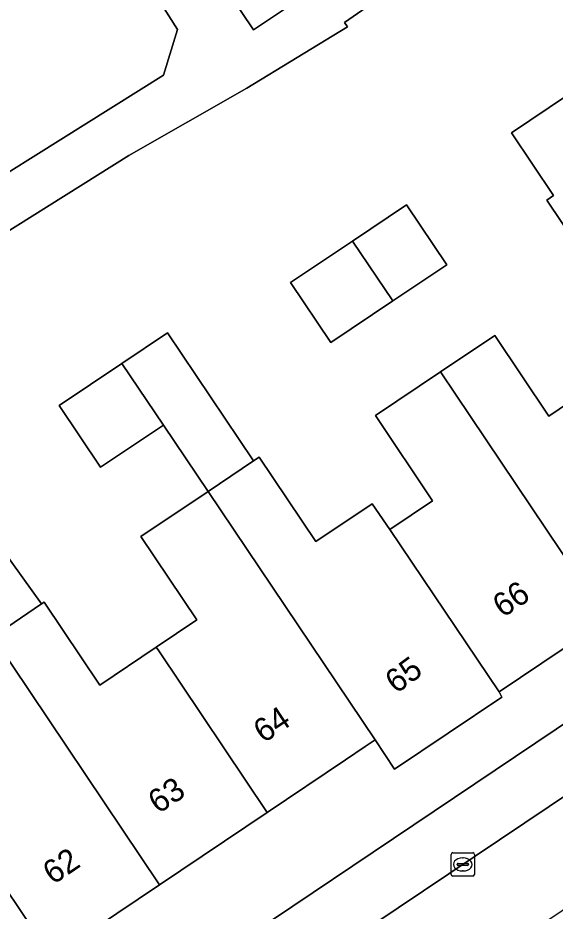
# Model space of a CAD drawing. Extents: x 158352 to 159489, y 383828 to 384603.
# Drawn here: x 158936.22 to 158959.16, y 384167.59 to 384205.73 of the extents above; entities that cross this region are included whole.
import ezdxf

# ---------------------------------------------------------------- set-up
doc = ezdxf.new("R2010")
doc.units = 0
for name, color, linetype in [('IMGEO_Erf', 7, 'Continuous'), ('IMGEO_Kolk', 7, 'Continuous'), ('IMGEO_Pand', 7, 'Continuous'), ('IMGEO_Pand_nummerreeks', 7, 'Continuous'), ('IMGEO_Rijbaan_lokaal_open', 7, 'Continuous'), ('IMGEO_Voetpad_open', 7, 'Continuous')]:
    doc.layers.add(name, color=color, linetype=linetype)

msp = doc.modelspace()

# ---------------------------------------------------------------- linework, layer by layer
at = {"layer": 'IMGEO_Erf'}
for points in [[(158964.25, 384215.304), (158950.159, 384205.525), (158950.289, 384205.339), (158945.987, 384202.726), (158940.958, 384199.85), (158931.464, 384193.904)], [(158930.336, 384195.705), (158942.435, 384203.284), (158943.028, 384205.234), (158938.32, 384212.669)], [(158943.226, 384209.75), (158946.272, 384205.215), (158948.662, 384206.821)], [(158960.75, 384195.037), (158958.797, 384197.943), (158959.093, 384198.142), (158957.292, 384200.824), (158959.681, 384202.428)], [(158902.964, 384137.583), (158985.981, 384193.365), (158983.795, 384196.582), (158980.454, 384194.336), (158979.244, 384193.523), (158979.096, 384193.423), (158979.93, 384192.182), (158975.327, 384189.089), (158975.105, 384188.94), (158974.95, 384189.17), (158970.571, 384186.228), (158965.969, 384183.136), (158961.367, 384180.044), (158956.765, 384176.951), (158956.873, 384176.732), (158952.299, 384173.659), (158951.466, 384174.899), (158951.048, 384174.618), (158950.2, 384174.048), (158946.864, 384171.806), (158942.263, 384168.715), (158937.66, 384165.622)], [(158933.41, 384185.998), (158937.224, 384180.707), (158937.332, 384180.78), (158939.71, 384177.241), (158942.122, 384178.862), (158943.86, 384180.03), (158941.472, 384183.584), (158944.335, 384185.508), (158942.429, 384188.345), (158939.751, 384186.547), (158937.984, 384189.179), (158940.659, 384190.975), (158942.604, 384192.281), (158946.278, 384186.814), (158946.52, 384186.976), (158948.943, 384183.37), (158951.343, 384184.983), (158952.102, 384183.889), (158953.924, 384185.113), (158951.483, 384188.746), (158954.263, 384190.614), (158956.576, 384192.168), (158958.887, 384188.729), (158961.176, 384190.267)]]:
    msp.add_lwpolyline(points, dxfattribs=at)
msp.add_lwpolyline([(158950.508, 384196.2), (158952.809, 384197.745), (158954.525, 384195.189), (158952.226, 384193.646), (158949.577, 384191.868), (158947.861, 384194.423)], close=True, dxfattribs=at)
at = {"layer": 'IMGEO_Kolk'}
for p, q in [((158954.786, 384170.087), (158955.638, 384170.087)), ((158954.711, 384169.161), (158954.711, 384170.013)), ((158955.199, 384169.867), (158955.224, 384169.867)), ((158955.712, 384170.013), (158955.712, 384169.161)), ((158954.97, 384169.581), (158954.97, 384169.593)), ((158955.408, 384169.544), (158955.01, 384169.544)), ((158955.013, 384169.63), (158955.411, 384169.63)), ((158955.222, 384169.307), (158955.197, 384169.307)), ((158955.454, 384169.593), (158955.454, 384169.581)), ((158955.638, 384169.087), (158954.786, 384169.087))]:
    msp.add_line(p, q, dxfattribs=at)
for points in [[(158954.786, 384170.087), (158955.638, 384170.087)], [(158954.711, 384169.161), (158954.711, 384170.013)], [(158955.712, 384170.013), (158955.712, 384169.161)], [(158955.638, 384169.087), (158954.786, 384169.087)]]:
    msp.add_lwpolyline(points, dxfattribs=at)
for centre, radius, start, end in [((158954.788, 384170.011), 0.0765, 91.552, 178.448), ((158954.788, 384170.011), 0.0765, 91.552, 178.448), ((158955.636, 384170.011), 0.0765, 1.552, 88.448), ((158955.636, 384170.011), 0.0765, 1.552, 88.448), ((158955.01, 384169.59), 0.0403, 85.8775, 175.7526), ((158955.007, 384169.58), 0.0366, 178.938, 274.7102), ((158955.411, 384169.587), 0.043, 264.8664, 352.4533), ((158955.415, 384169.592), 0.0386, 1.7309, 96.639), ((158954.788, 384169.163), 0.0765, 181.552, 268.448), ((158954.788, 384169.163), 0.0765, 181.552, 268.448), ((158955.636, 384169.163), 0.0765, 271.552, 358.448), ((158955.636, 384169.163), 0.0765, 271.552, 358.448)]:
    msp.add_arc(centre, radius, start, end, dxfattribs=at)
for centre, major_axis, ratio, start_param, end_param in [((158955.198, 384169.587), (-0.387, 0.002), 0.722429, 4.712389, 7.853982), ((158955.223, 384169.587), (-0.39, 0.002), 0.717154, 1.570796, 4.712389)]:
    msp.add_ellipse(centre, major_axis=major_axis, ratio=ratio, start_param=start_param, end_param=end_param, dxfattribs=at)
at = {"layer": 'IMGEO_Pand'}
for points in [[(158959.681, 384202.428), (158957.292, 384200.824), (158959.093, 384198.142), (158958.797, 384197.943), (158960.75, 384195.037), (158963.436, 384196.842), (158961.483, 384199.747)], [(158950.508, 384196.2), (158952.226, 384193.646), (158954.525, 384195.189), (158952.809, 384197.745)], [(158950.508, 384196.2), (158947.861, 384194.423), (158949.577, 384191.868), (158952.226, 384193.646)], [(158940.659, 384190.975), (158942.429, 384188.345), (158944.335, 384185.508), (158946.278, 384186.814), (158942.604, 384192.281)], [(158961.176, 384190.267), (158958.887, 384188.729), (158956.576, 384192.168), (158954.263, 384190.614), (158961.367, 384180.044), (158965.969, 384183.136), (158961.302, 384190.08)], [(158940.659, 384190.975), (158937.984, 384189.179), (158939.751, 384186.547), (158942.429, 384188.345)], [(158952.102, 384183.889), (158956.765, 384176.951), (158961.367, 384180.044), (158954.263, 384190.614), (158951.483, 384188.746), (158953.924, 384185.113)], [(158952.102, 384183.889), (158951.343, 384184.983), (158948.943, 384183.37), (158946.52, 384186.976), (158946.278, 384186.814), (158944.335, 384185.508), (158951.466, 384174.899), (158952.299, 384173.659), (158956.873, 384176.732), (158956.765, 384176.951)], [(158931.546, 384184.655), (158933.258, 384182.109), (158935.141, 384179.308), (158937.224, 384180.707), (158933.41, 384185.998)], [(158944.335, 384185.508), (158941.472, 384183.584), (158943.86, 384180.03), (158942.122, 384178.862), (158942.229, 384178.703), (158946.864, 384171.806), (158950.2, 384174.048), (158951.048, 384174.618), (158951.466, 384174.899)], [(158942.229, 384178.703), (158942.122, 384178.862), (158939.71, 384177.241), (158937.332, 384180.78), (158937.224, 384180.707), (158935.141, 384179.308), (158942.263, 384168.715), (158946.864, 384171.806)], [(158935.141, 384179.308), (158932.202, 384177.334), (158934.63, 384173.72), (158932.968, 384172.604), (158937.66, 384165.622), (158942.263, 384168.715)], [(158925.926, 384173.142), (158933.069, 384162.537), (158937.66, 384165.622), (158932.968, 384172.604), (158930.522, 384170.96), (158928.082, 384174.591)]]:
    msp.add_lwpolyline(points, close=True, dxfattribs=at)
at = {"layer": 'IMGEO_Rijbaan_lokaal_open'}
msp.add_lwpolyline([(158940.594, 384159.779), (158942.823, 384156.459), (158943.586, 384157), (158965.432, 384171.613), (158966.537, 384172.358), (158964.303, 384175.685)], close=True, dxfattribs=at)
at = {"layer": 'IMGEO_Voetpad_open'}
msp.add_lwpolyline([(158964.25, 384215.304), (158969.084, 384218.523), (158968.154, 384219.911), (158967.44, 384219.433), (158963.29, 384216.645), (158961.437, 384215.4), (158948.662, 384206.821), (158946.272, 384205.215), (158943.226, 384209.75), (158940.311, 384214.091), (158938.32, 384212.669), (158943.028, 384205.234), (158942.435, 384203.284), (158930.336, 384195.705), (158931.464, 384193.904), (158940.958, 384199.85), (158945.987, 384202.726), (158950.289, 384205.339), (158950.159, 384205.525)], close=True, dxfattribs=at)
msp.add_lwpolyline([(158925.886, 384149.768), (158938.144, 384158.136), (158940.594, 384159.779), (158964.303, 384175.685), (158966.736, 384177.317), (158986.851, 384190.812), (158985.981, 384193.365), (158902.964, 384137.583), (158904.315, 384134.226), (158905.336, 384134.731)], dxfattribs=at)

# ---------------------------------------------------------------- texts
at = {"layer": 'IMGEO_Pand_nummerreeks'}
for s, rotation, p in [('66', 33.8979, (158956.923, 384180.094)), ('65', 36.3885, (158952.371, 384176.845)), ('64', 33.9019, (158946.709, 384174.739)), ('63', 33.9019, (158942.214, 384171.719)), ('62', 33.8992, (158937.718, 384168.696))]:
    msp.add_text(s, height=1, rotation=rotation, dxfattribs=at).set_placement(p)

doc.saveas('drawing.dxf')
